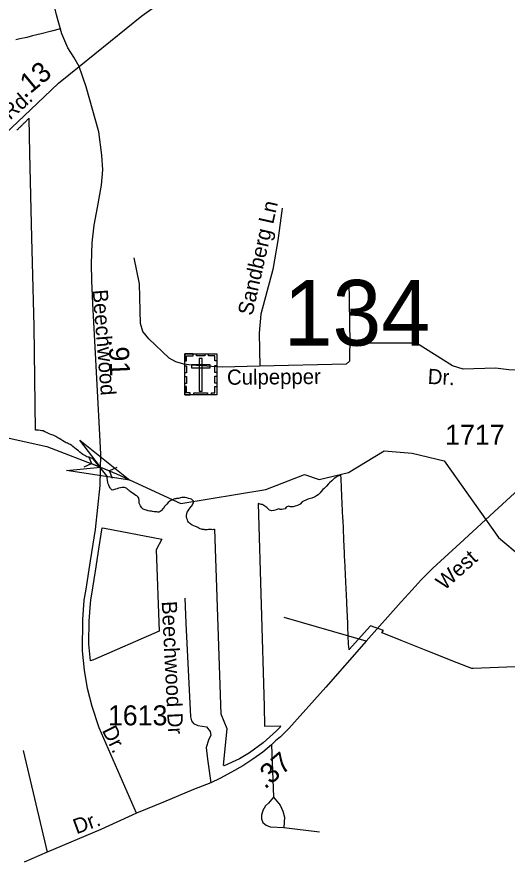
# Model space of a CAD drawing. Extents: x 2220236 to 2384410, y 720751 to 894131.
# Drawn here: x 2341119 to 2344183, y 791757 to 797014 of the extents above; entities that cross this region are included whole.
import ezdxf

# ---------------------------------------------------------------- set-up
doc = ezdxf.new("R2010")
doc.units = 0
doc.layers.add('Default', color=7, linetype='Continuous')

msp = doc.modelspace()

# ---------------------------------------------------------------- linework, layer by layer
at = {"layer": 'Default'}
for p, q in [((2343200.5, 794973.9), (2343195.5, 795364.9)), ((2341566.7, 794269.7), (2341585.2, 794222.5)), ((2341539, 794201.4), (2341585.2, 794222.5)), ((2341585.2, 794222.5), (2341697.3, 794177.1)), ((2341743.5, 794198.2), (2341697.3, 794177.1)), ((2341715.8, 794129.8), (2341697.3, 794177.1)), ((2343300.5, 793111.9), (2342789, 793260.9)), ((2342709.5, 792464.5), (2342722.3, 792138.5)), ((2341157.4, 792429.5), (2341307.3, 791794.1)), ((2342786.7, 791949.2), (2343010.9, 791922))]:
    msp.add_line(p, q, dxfattribs=at)
for points in [[(2341508, 796703.8), (2341900, 797020.8), (2341979.4, 797075.8), (2342046.7, 797132.6), (2342129.4, 797223.6), (2342279.2, 797407.2), (2342391.9, 797518.6), (2342439.4, 797561.2), (2342617.7, 797693.3), (2342839.7, 797851.9), (2342958.5, 797947.3), (2343031.7, 798010.2), (2343136.3, 798119.3), (2343335.7, 798337.7), (2343426.4, 798444.6), (2343478.6, 798503.5)], [(2341508, 796703.8), (2341474.2, 796762.4), (2341436.3, 796820), (2341400.1, 796907.4), (2341367.1, 797026.1), (2341144.5, 797923.2), (2341033.7, 798390.3)], [(2341391, 796938.4), (2341335, 796923.5), (2341270.8, 796908.7), (2341216.4, 796895.5), (2341181.8, 796885.6), (2341137.4, 796875.8), (2341112.7, 796870.8)], [(2335470.5, 792994.9), (2336234.6, 793422.4), (2336876.5, 793783.6), (2337003.6, 793857), (2337150.5, 793942.8), (2337477.8, 794154.7), (2337639.7, 794247.5), (2337890.1, 794400.6), (2338347.2, 794663.5), (2338866.6, 794937.5), (2339356.6, 795214.8), (2339691.2, 795400.2), (2339835, 795488.4), (2340543.2, 795909.9), (2340662.2, 795992.7), (2340809.6, 796092.1), (2340938.1, 796191.3), (2341045.1, 796281.9), (2341205.2, 796434.8), (2341288.9, 796513.6), (2341379.2, 796598.7), (2341508, 796703.8)], [(2341865.3, 792038.5), (2341632, 792571.4), (2341589.2, 792705.4), (2341560.7, 792817.5), (2341540.9, 792931.7), (2341528.8, 793052.5), (2341531, 793249.1), (2341539.8, 793369.8), (2341550.8, 793436.8), (2341578.2, 793614.3), (2341609.6, 793810.6), (2341638.6, 794085.8), (2341644.1, 794281.2), (2341635.9, 794441.6), (2341624.9, 794636.7), (2341606.2, 794989.3), (2341593.1, 795223.2), (2341587, 795364.4), (2341585.9, 795471), (2341590.3, 795601.7), (2341602.4, 795711.6), (2341622.2, 795822.6), (2341648.5, 795962.1), (2341655.1, 796057.7), (2341649.4, 796148.7), (2341630.4, 796294.5), (2341551.3, 796576.9), (2341508, 796703.8)], [(2345079.2, 792985.4), (2343970, 792941.8), (2343968.5, 792941.7), (2343962.8, 792941.4), (2343869.8, 792978.1), (2343687, 793050.6), (2343521.2, 793116.6), (2343402.2, 793164.2), (2343399, 793164.9), (2343398, 793165.6), (2343399, 793166.8), (2343400.8, 793168.8), (2343410, 793179.2), (2343329.2, 793208.8), (2343196.2, 793061), (2343194.8, 793059.2), (2343194.5, 793061.6), (2343192, 793093.9), (2343187, 793202.9), (2343186.5, 793224.6), (2343180.5, 793348.6), (2343180, 793359.3), (2343174.5, 793483.9), (2343172.2, 793529.4), (2343167.8, 793621.4), (2343167, 793638.6), (2343165.8, 793665), (2343162, 793746.6), (2343159, 793817.6), (2343156.8, 793867.2), (2343156.2, 793880.4), (2343149.8, 794018.2), (2343145.2, 794126.8), (2343144, 794151.5), (2343140.8, 794150.9), (2343125.2, 794142.8), (2343112, 794135), (2343100.5, 794128.6), (2343087, 794114.3), (2343071.8, 794101.3), (2343066.5, 794094.9), (2343054.2, 794082.1), (2343045.2, 794072.3), (2343039.5, 794067.4), (2343031, 794059.9), (2343018.2, 794045.4), (2343014.5, 794039.1), (2343000.8, 794028.1), (2342991.8, 794020.9), (2342978.8, 794012), (2342967, 794008.3), (2342961.2, 794006.9), (2342936.5, 793999.2), (2342925.5, 793994.3), (2342909.5, 793987.4), (2342901.5, 793983), (2342888.5, 793968.9), (2342871.8, 793961), (2342858.5, 793956.4), (2342845.2, 793953.1), (2342829.5, 793951.7), (2342821.8, 793953.9), (2342816.5, 793955.6), (2342802, 793950), (2342794.5, 793939.2), (2342775.2, 793935.1), (2342764.5, 793936.4), (2342755.8, 793938.8), (2342739.5, 793933.9), (2342725.5, 793929.9), (2342711.2, 793927.9), (2342696.8, 793931.3), (2342688.8, 793939.9), (2342680.2, 793948.1), (2342667.8, 793957), (2342656.2, 793964.6), (2342653.5, 793966.1), (2342645, 793967.1), (2342638.2, 793969), (2342633.8, 793970.5), (2342626.8, 793972), (2342663.5, 792706.3), (2342667.2, 792581.2), (2342766.8, 792584), (2342763.2, 792575.4), (2342740.2, 792551.9), (2342657.5, 792478.1), (2342573.2, 792414.4), (2342510.8, 792376.8), (2342414, 792333.6), (2342410.8, 792337.9), (2342432.8, 792565.8), (2342395.5, 792656.9), (2342356.5, 793811.7), (2342352.8, 793810.7), (2342347.2, 793809.8), (2342341, 793809.4), (2342334.8, 793809.9), (2342329.5, 793810.1), (2342322.5, 793811.2), (2342316.5, 793811.1), (2342308.5, 793809.3), (2342303.2, 793808.4), (2342299.8, 793807.5), (2342294.2, 793807.9), (2342289, 793809.8), (2342283.5, 793810.7), (2342276.5, 793811.3), (2342272, 793811.6), (2342264, 793814.5), (2342255.8, 793819.5), (2342249.2, 793823.4), (2342241.8, 793826.9), (2342234.2, 793828.6), (2342225.2, 793832.4), (2342215, 793837.4), (2342208.8, 793841.2), (2342203.8, 793845.3), (2342198, 793850.6), (2342192.2, 793856.2), (2342187.8, 793862.2), (2342184.5, 793870.2), (2342181.8, 793879.3), (2342179.5, 793889.8), (2342178.2, 793898.8), (2342180.2, 793909.1), (2342182, 793918.4), (2342188.8, 793927.1), (2342196, 793937.4), (2342202.2, 793946.2), (2342207.8, 793953.7), (2342211.2, 793958.2), (2342215.5, 793964.1), (2342219.2, 793970.2), (2342222.5, 793976.4), (2342223, 793981.9), (2342222, 793988.9), (2342218.5, 793992.3), (2342214.8, 793996.5), (2342209.5, 793999.8), (2342200.8, 794002.6), (2342191.2, 794005.2), (2342180.5, 794007.8), (2342170.5, 794009.6), (2342159.8, 794010.7), (2342149.5, 794009.9), (2342141.2, 794008.3), (2342135, 794005.9), (2342129.8, 794004.8), (2342122.8, 794003.5), (2342117, 794003.5), (2342111.8, 794002.5), (2342105.8, 794001.5), (2342099, 794000.4), (2342094.5, 793997.8), (2342088, 793994.8), (2342081.2, 793991.4), (2342074.2, 793986.6), (2342064.2, 793979.3), (2342055.8, 793969.4), (2342045.5, 793958.4), (2342038.8, 793951.2), (2342034.2, 793942.5), (2342029.2, 793937.7), (2342024.5, 793932.2), (2342019.8, 793926.9), (2342015, 793923.1), (2342009.8, 793920.6), (2342005.2, 793918.9), (2341999, 793919.3), (2341994, 793920.1), (2341984.8, 793921.4), (2341976, 793921.7), (2341966.5, 793923.8), (2341959.5, 793924.6), (2341949.8, 793924.8), (2341939.2, 793926.7), (2341933, 793928.9), (2341928, 793931.1), (2341920.5, 793932.8), (2341914, 793934.8), (2341908.5, 793938.2), (2341903.8, 793942.2), (2341899.2, 793945.9), (2341895, 793951.8), (2341890.5, 793958.3), (2341886.2, 793967.3), (2341883.5, 793975.9), (2341882.2, 793987.2), (2341883, 793995.3), (2341881.8, 794000.9), (2341880.2, 794005.8), (2341876.5, 794012.9), (2341872.2, 794017.4), (2341868.2, 794020.4), (2341862.8, 794023.8), (2341853.8, 794029.1), (2341845.2, 794034.4), (2341836, 794041), (2341826.2, 794046.9), (2341821, 794052.1), (2341818, 794055.8), (2341815.2, 794059.3), (2341810, 794063.3), (2341806.2, 794067.7), (2341801.2, 794068.9), (2341797.8, 794071.1), (2341790.8, 794072.4), (2341784.2, 794073.6), (2341776.5, 794072.2), (2341766.2, 794070.9), (2341754.8, 794068.8), (2341746.2, 794065.4), (2341735, 794061.8), (2341723.5, 794058.8), (2341715, 794057.1), (2341711.5, 794058.4), (2341708.2, 794061.8), (2341704.8, 794065.7), (2341701, 794070.2), (2341697.2, 794076.4), (2341692.5, 794086.8), (2341689.2, 794095.9), (2341686.2, 794104.8), (2341681, 794145.9), (2341595, 794252.3), (2341572.8, 794260), (2341556.5, 794264.9), (2341543.2, 794272.5), (2341532, 794279.1), (2341522.8, 794285.2), (2341513.2, 794293.4), (2341503, 794301.4), (2341489.2, 794312.1), (2341479, 794321.8), (2341468.2, 794329.6), (2341461.8, 794336.2), (2341452, 794341.8), (2341441.5, 794346.8), (2341434.8, 794349.7), (2341426.5, 794351.6), (2341421, 794355.2), (2341416.2, 794358.6), (2341405.8, 794364.7), (2341393.5, 794372.9), (2341382.5, 794379.1), (2341374, 794384.2), (2341363, 794391.1), (2341354.8, 794396.4), (2341345.2, 794399.4), (2341338, 794402.2), (2341330.8, 794404.8), (2341321, 794408.1), (2341307.8, 794413.6), (2341299.8, 794418.5), (2341293, 794420.6), (2341283.8, 794426), (2341274.2, 794427.7), (2341264.2, 794428.6), (2341253.5, 794430.3), (2341246, 794430.8), (2341235.8, 794432.1), (2341226.2, 795079.1), (2341216.5, 795479.9), (2341212.8, 795633.5), (2341200, 796163.1), (2341194.8, 796380.4), (2341190, 796375.3), (2341187, 796372.3), (2341184, 796369.4), (2341181, 796366.4), (2341178, 796363.4), (2341175, 796360.4), (2341172, 796357.5), (2341169, 796354.5), (2341166, 796351.6), (2341163, 796348.6), (2341160, 796345.7), (2341157, 796342.8), (2341154, 796339.8), (2341151, 796336.9), (2341148, 796334), (2341145, 796331.1), (2341142, 796328.1), (2341139, 796325.2), (2341136, 796322.4), (2341133, 796319.4), (2341129.8, 796316.6), (2341126.8, 796313.7), (2341123.8, 796310.8), (2341120.8, 796307.9), (2341117.8, 796305.1)], [(2345079.2, 792985.4), (2343970, 792941.8), (2343968.5, 792941.7), (2343962.8, 792941.4), (2343869.8, 792978.1), (2343687, 793050.6), (2343521.2, 793116.6), (2343402.2, 793164.2), (2343399, 793164.9), (2343398, 793165.6), (2343399, 793166.8), (2343400.8, 793168.8), (2343410, 793179.2), (2343329.2, 793208.8), (2343196.2, 793061), (2343194.8, 793059.2), (2343194.5, 793061.6), (2343192, 793093.9), (2343187, 793202.9), (2343186.5, 793224.6), (2343180.5, 793348.6), (2343180, 793359.3), (2343174.5, 793483.9), (2343172.2, 793529.4), (2343167.8, 793621.4), (2343167, 793638.6), (2343165.8, 793665), (2343162, 793746.6), (2343159, 793817.6), (2343156.8, 793867.2), (2343156.2, 793880.4), (2343149.8, 794018.2), (2343145.2, 794126.8), (2343144, 794151.5), (2343140.8, 794150.9), (2343125.2, 794142.8), (2343112, 794135), (2343100.5, 794128.6), (2343087, 794114.3), (2343071.8, 794101.3), (2343066.5, 794094.9), (2343054.2, 794082.1), (2343045.2, 794072.3), (2343039.5, 794067.4), (2343031, 794059.9), (2343018.2, 794045.4), (2343014.5, 794039.1), (2343000.8, 794028.1), (2342991.8, 794020.9), (2342978.8, 794012), (2342967, 794008.3), (2342961.2, 794006.9), (2342936.5, 793999.2), (2342925.5, 793994.3), (2342909.5, 793987.4), (2342901.5, 793983), (2342888.5, 793968.9), (2342871.8, 793961), (2342858.5, 793956.4), (2342845.2, 793953.1), (2342829.5, 793951.7), (2342821.8, 793953.9), (2342816.5, 793955.6), (2342802, 793950), (2342794.5, 793939.2), (2342775.2, 793935.1), (2342764.5, 793936.4), (2342755.8, 793938.8), (2342739.5, 793933.9), (2342725.5, 793929.9), (2342711.2, 793927.9), (2342696.8, 793931.3), (2342688.8, 793939.9), (2342680.2, 793948.1), (2342667.8, 793957), (2342656.2, 793964.6), (2342653.5, 793966.1), (2342645, 793967.1), (2342638.2, 793969), (2342633.8, 793970.5), (2342626.8, 793972), (2342663.5, 792706.3), (2342667.2, 792581.2), (2342766.8, 792584), (2342763.2, 792575.4), (2342740.2, 792551.9), (2342657.5, 792478.1), (2342573.2, 792414.4), (2342510.8, 792376.8), (2342414, 792333.6), (2342410.8, 792337.9), (2342432.8, 792565.8), (2342395.5, 792656.9), (2342356.5, 793811.7), (2342352.8, 793810.7), (2342347.2, 793809.8), (2342341, 793809.4), (2342334.8, 793809.9), (2342329.5, 793810.1), (2342322.5, 793811.2), (2342316.5, 793811.1), (2342308.5, 793809.3), (2342303.2, 793808.4), (2342299.8, 793807.5), (2342294.2, 793807.9), (2342289, 793809.8), (2342283.5, 793810.7), (2342276.5, 793811.3), (2342272, 793811.6), (2342264, 793814.5), (2342255.8, 793819.5), (2342249.2, 793823.4), (2342241.8, 793826.9), (2342234.2, 793828.6), (2342225.2, 793832.4), (2342215, 793837.4), (2342208.8, 793841.2), (2342203.8, 793845.3), (2342198, 793850.6), (2342192.2, 793856.2), (2342187.8, 793862.2), (2342184.5, 793870.2), (2342181.8, 793879.3), (2342179.5, 793889.8), (2342178.2, 793898.8), (2342180.2, 793909.1), (2342182, 793918.4), (2342188.8, 793927.1), (2342196, 793937.4), (2342202.2, 793946.2), (2342207.8, 793953.7), (2342211.2, 793958.2), (2342215.5, 793964.1), (2342219.2, 793970.2), (2342222.5, 793976.4), (2342223, 793981.9), (2342222, 793988.9), (2342218.5, 793992.3), (2342214.8, 793996.5), (2342209.5, 793999.8), (2342200.8, 794002.6), (2342191.2, 794005.2), (2342180.5, 794007.8), (2342170.5, 794009.6), (2342159.8, 794010.7), (2342149.5, 794009.9), (2342141.2, 794008.3), (2342135, 794005.9), (2342129.8, 794004.8), (2342122.8, 794003.5), (2342117, 794003.5), (2342111.8, 794002.5), (2342105.8, 794001.5), (2342099, 794000.4), (2342094.5, 793997.8), (2342088, 793994.8), (2342081.2, 793991.4), (2342074.2, 793986.6), (2342064.2, 793979.3), (2342055.8, 793969.4), (2342045.5, 793958.4), (2342038.8, 793951.2), (2342034.2, 793942.5), (2342029.2, 793937.7), (2342024.5, 793932.2), (2342019.8, 793926.9), (2342015, 793923.1), (2342009.8, 793920.6), (2342005.2, 793918.9), (2341999, 793919.3), (2341994, 793920.1), (2341984.8, 793921.4), (2341976, 793921.7), (2341966.5, 793923.8), (2341959.5, 793924.6), (2341949.8, 793924.8), (2341939.2, 793926.7), (2341933, 793928.9), (2341928, 793931.1), (2341920.5, 793932.8), (2341914, 793934.8), (2341908.5, 793938.2), (2341903.8, 793942.2), (2341899.2, 793945.9), (2341895, 793951.8), (2341890.5, 793958.3), (2341886.2, 793967.3), (2341883.5, 793975.9), (2341882.2, 793987.2), (2341883, 793995.3), (2341881.8, 794000.9), (2341880.2, 794005.8), (2341876.5, 794012.9), (2341872.2, 794017.4), (2341868.2, 794020.4), (2341862.8, 794023.8), (2341853.8, 794029.1), (2341845.2, 794034.4), (2341836, 794041), (2341826.2, 794046.9), (2341821, 794052.1), (2341818, 794055.8), (2341815.2, 794059.3), (2341810, 794063.3), (2341806.2, 794067.7), (2341801.2, 794068.9), (2341797.8, 794071.1), (2341790.8, 794072.4), (2341784.2, 794073.6), (2341776.5, 794072.2), (2341766.2, 794070.9), (2341754.8, 794068.8), (2341746.2, 794065.4), (2341735, 794061.8), (2341723.5, 794058.8), (2341715, 794057.1), (2341711.5, 794058.4), (2341708.2, 794061.8), (2341704.8, 794065.7), (2341701, 794070.2), (2341697.2, 794076.4), (2341692.5, 794086.8), (2341689.2, 794095.9), (2341686.2, 794104.8), (2341681, 794145.9), (2341595, 794252.3), (2341572.8, 794260), (2341556.5, 794264.9), (2341543.2, 794272.5), (2341532, 794279.1), (2341522.8, 794285.2), (2341513.2, 794293.4), (2341503, 794301.4), (2341489.2, 794312.1), (2341479, 794321.8), (2341468.2, 794329.6), (2341461.8, 794336.2), (2341452, 794341.8), (2341441.5, 794346.8), (2341434.8, 794349.7), (2341426.5, 794351.6), (2341421, 794355.2), (2341416.2, 794358.6), (2341405.8, 794364.7), (2341393.5, 794372.9), (2341382.5, 794379.1), (2341374, 794384.2), (2341363, 794391.1), (2341354.8, 794396.4), (2341345.2, 794399.4), (2341338, 794402.2), (2341330.8, 794404.8), (2341321, 794408.1), (2341307.8, 794413.6), (2341299.8, 794418.5), (2341293, 794420.6), (2341283.8, 794426), (2341274.2, 794427.7), (2341264.2, 794428.6), (2341253.5, 794430.3), (2341246, 794430.8), (2341235.8, 794432.1), (2341226.2, 795079.1), (2341216.5, 795479.9), (2341212.8, 795633.5), (2341200, 796163.1), (2341194.8, 796380.4), (2341190, 796375.3), (2341187, 796372.3), (2341184, 796369.4), (2341181, 796366.4), (2341178, 796363.4), (2341175, 796360.4), (2341172, 796357.5), (2341169, 796354.5), (2341166, 796351.6), (2341163, 796348.6), (2341160, 796345.7), (2341157, 796342.8), (2341154, 796339.8), (2341151, 796336.9), (2341148, 796334), (2341145, 796331.1), (2341142, 796328.1), (2341139, 796325.2), (2341136, 796322.4), (2341133, 796319.4), (2341129.8, 796316.6), (2341126.8, 796313.7), (2341123.8, 796310.8), (2341120.8, 796307.9), (2341117.8, 796305.1)], [(2342776.2, 795817.8), (2342748.7, 795615.6), (2342718.8, 795435.3), (2342644.2, 795156.4), (2342633.7, 795036.3), (2342637.1, 794831.6)], [(2342637.1, 794831.6), (2342402.1, 794824), (2342210.2, 794837.3), (2342162.2, 794842.8), (2342111.9, 794858.1), (2342069.7, 794881.6), (2341944.2, 795002.1), (2341905.7, 795047.6), (2341891.1, 795097.4), (2341890.1, 795179.4), (2341884.1, 795345.2), (2341851.1, 795508.4)], [(2343200.5, 794973.9), (2343197, 794931.7), (2343197, 794861.4), (2343175.9, 794843.8), (2342637.1, 794831.6)], [(2344303.6, 794792.4), (2344232.9, 794805.1), (2344193.7, 794807.6), (2344109.1, 794819), (2343907, 794812.2), (2343840.2, 794833.3), (2343615.3, 794973.9), (2343200.5, 794973.9)], [(2340955.3, 794406.1), (2341305.3, 794328.4), (2341641.2, 794199.8), (2341740.8, 794157.3), (2342142.4, 793972.1), (2342675.3, 794059.5), (2342915.4, 794154.6), (2343007.3, 794122.2), (2343190.4, 794165.8), (2343413.3, 794302.9), (2343588.4, 794287.1), (2343789.4, 794239.5), (2344128.3, 793761), (2344271.5, 793638.8), (2344379.3, 793649.8), (2344494.4, 793749.7), (2344619.4, 793758.1), (2344837.4, 793671.8), (2345084.9, 793514.2)], [(2344461.8, 794251.8), (2344127.2, 793943), (2343889.6, 793726.1), (2343719.1, 793568.5), (2343646.2, 793495.6), (2343588.9, 793433), (2343521.2, 793357.5), (2343300.5, 793111.9), (2343049.9, 792824.7), (2342817.5, 792567.4), (2342765.4, 792515.3), (2342735.5, 792489.3), (2342709.5, 792464.5), (2342656.1, 792418.9), (2342593.6, 792375.9), (2342531.1, 792334.3), (2342460.1, 792294.5), (2342387.2, 792255.5), (2342330.7, 792226.9), (2342221.9, 792186.4), (2342035.7, 792107), (2341865.3, 792038.5)], [(2342167.6, 793381.4), (2342175.4, 793225.5), (2342204.4, 792640), (2342210.9, 792614), (2342222.9, 792598.3), (2342249.2, 792586.6), (2342303.2, 792577.2), (2342325.7, 792547.5), (2342330, 792525.6), (2342316.3, 792493.5), (2342300.9, 792449.2), (2342309.7, 792375.3), (2342330.7, 792226.9)], [(2342722.3, 792138.5), (2342690.9, 792100), (2342673.1, 792083.9), (2342655.5, 792055.5), (2342647.7, 792025.6), (2342648.1, 792001.6), (2342656.4, 791979.7), (2342676.4, 791963.9), (2342700.7, 791952.1), (2342786.7, 791949.2)], [(2342722.3, 792138.5), (2342765, 792087), (2342781.5, 792051.1), (2342791.9, 792013.3), (2342786.7, 791949.2)], [(2341865.3, 792038.5), (2341642.5, 791936.3), (2341307.3, 791794.1), (2341164.7, 791731.8)]]:
    msp.add_lwpolyline(points, dxfattribs=at)
for points in [[(2342168.2, 794907.5), (2342367.3, 794907.5), (2342367.3, 794652.9), (2342168.2, 794652.9)], [(2342168.2, 794864.2), (2342179.5, 794864.2), (2342179.5, 794896.4), (2342220.1, 794896.3), (2342220.1, 794907.5), (2342168.2, 794907.5)], [(2342242.2, 794907.5), (2342294.1, 794907.5), (2342294.1, 794896.1), (2342242.2, 794896.1)], [(2342277.2, 794878.2), (2342258.5, 794878.2), (2342258.5, 794675.4), (2342277.2, 794675.4)], [(2342367.3, 794864.1), (2342356, 794864.1), (2342356, 794896.3), (2342315.4, 794896.3), (2342315.4, 794907.4), (2342367.3, 794907.4)], [(2342168.2, 794790), (2342168.2, 794833.3), (2342179.5, 794833.3), (2342179.5, 794790)], [(2342209, 794839.4), (2342209, 794820.7), (2342326.7, 794820.7), (2342326.7, 794839.4)], [(2342355.9, 794791), (2342355.9, 794834.4), (2342367.3, 794834.4), (2342367.3, 794791)], [(2342168.1, 794722.8), (2342168.1, 794766.1), (2342179.5, 794766.1), (2342179.5, 794722.8)], [(2342355.9, 794725.1), (2342355.9, 794768.4), (2342367.3, 794768.4), (2342367.3, 794725.1)], [(2342201.2, 794652.9), (2342201.2, 794664.4), (2342179.3, 794664.4), (2342179.3, 794704.8), (2342168.1, 794704.8), (2342168.1, 794652.9)], [(2342334.1, 794652.9), (2342334.1, 794664.3), (2342356.1, 794664.3), (2342356.1, 794704.8), (2342367.3, 794704.8), (2342367.3, 794652.9)], [(2342225.6, 794664.3), (2342310.5, 794664.3), (2342310.5, 794652.9), (2342225.6, 794652.9)], [(2341511.9, 794369.3), (2341824.5, 794119.7), (2341429, 794179.6), (2341641.2, 794199.8)], [(2341596.8, 792996.8), (2341578.2, 792988.8), (2341568, 793094.6), (2341568.2, 793100.1), (2341571.2, 793238.4), (2341579.5, 793347.9), (2341581, 793369.6), (2341593.2, 793446.1), (2341609.8, 793550.8), (2341632.8, 793701.2), (2341652.2, 793821.5), (2341665.8, 793818.9), (2342024.8, 793750.2), (2341989.2, 793682.6), (2342007.8, 793174.2)], [(2341596.8, 792996.8), (2341578.2, 792988.8), (2341568, 793094.6), (2341568.2, 793100.1), (2341571.2, 793238.4), (2341579.5, 793347.9), (2341581, 793369.6), (2341593.2, 793446.1), (2341609.8, 793550.8), (2341632.8, 793701.2), (2341652.2, 793821.5), (2341665.8, 793818.9), (2342024.8, 793750.2), (2341989.2, 793682.6), (2342007.8, 793174.2)]]:
    msp.add_lwpolyline(points, close=True, dxfattribs=at)

# ---------------------------------------------------------------- texts
for s, height, rotation, p in [('.13', 125, 39.7488, (2341166.9, 796500.5)), ('Rd.', 95, 41.0598, (2341076.2, 796365.9)), ('Sandberg Ln', 95, 77.2366, (2342590.3, 795142.6)), ('Beechwood', 95, 274.5358, (2341591.6, 795306.8)), ('.91', 125, 272.6813, (2341691.4, 794997)), ('Culpepper', 95, 0.4846, (2342432.3, 794714.7)), ('Dr.', 95, 356.9154, (2343684.3, 794720.6)), ('West', 95, 41.9872, (2343789.9, 793426.4)), ('Beechwood Dr', 95, 272.8443, (2342023.6, 793361)), ('Dr.', 95, 296.0321, (2341649, 792556.2)), ('.37', 125, 40.5017, (2342669.3, 792183.7)), ('Dr.', 95, 20.1706, (2341491.3, 791905.4))]:
    msp.add_text(s, height=height, rotation=rotation, dxfattribs=at).set_placement(p)
for s, height, p in [('134', 410.1, (2342786, 794959.7)), ('1717', 125, (2343794.8, 794339.8)), ('1613', 125, (2341687.8, 792586.7))]:
    msp.add_text(s, height=height, dxfattribs=at).set_placement(p)

doc.saveas('drawing.dxf')
